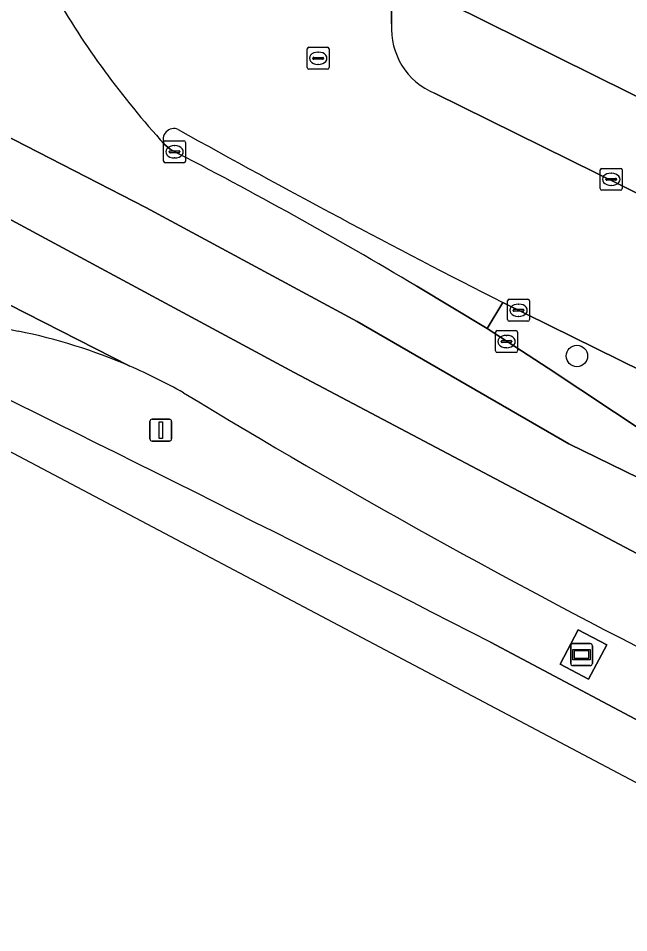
# Model space of a CAD drawing. Extents: x 160349 to 161355, y 381727 to 382854.
# Drawn here: x 160425.03 to 160452.91, y 381988.03 to 382029.78 of the extents above; entities that cross this region are included whole.
import ezdxf

# ---------------------------------------------------------------- set-up
doc = ezdxf.new("R2010")
doc.units = 0
for name, color, linetype in [('IMGEO_Berm_groen', 7, 'Continuous'), ('IMGEO_Boom', 7, 'Continuous'), ('IMGEO_Erf', 7, 'Continuous'), ('IMGEO_Kolk', 7, 'Continuous'), ('IMGEO_Lichtmast', 7, 'Continuous'), ('IMGEO_Reclamebord', 7, 'Continuous'), ('IMGEO_Rijbaan_lokaal_open', 7, 'Continuous'), ('IMGEO_Rijbaan_regionaal_gesloten', 7, 'Continuous'), ('IMGEO_Rioolput', 7, 'Continuous'), ('IMGEO_Verkeerseiland_open', 7, 'Continuous'), ('IMGEO_Voetpad_open', 7, 'Continuous')]:
    doc.layers.add(name, color=color, linetype=linetype)

msp = doc.modelspace()

# ---------------------------------------------------------------- linework, layer by layer
at = {"layer": 'IMGEO_Berm_groen'}
for points in [[(160481.251, 382000), (160447.16, 382016.805), (160446.448, 382015.625), (160449.235, 382013.814), (160456.78, 382008.796)], [(160446.592, 382001.291), (160449.024, 382000), (160498.82, 381973.569), (160500, 381972.943), (160505.14, 381970.214)]]:
    msp.add_lwpolyline(points, dxfattribs=at)
msp.add_lwpolyline([(160451.076, 381999.612), (160449.777, 382000.298), (160450.603, 382001.861), (160451.902, 382001.175)], close=True, dxfattribs=at)
for centre, radius, start, end in [((159845.315, 380834.09), 1312.97, 62.74499, 65.561991), ((160432.901, 382054.668), 39.955, 247.135, 258.6343), ((160419.991, 381990.48), 25.519, 66.6106, 78.6173), ((160420.102, 381990.69), 25.282, 60.4611, 66.6527), ((160611.235, 382307.927), 345.094, 238.81918, 243.16352)]:
    msp.add_arc(centre, radius, start, end, dxfattribs=at)
at = {"layer": 'IMGEO_Boom'}
msp.add_circle((160450.539, 382014.365), 0.489, dxfattribs=at)
at = {"layer": 'IMGEO_Erf'}
msp.add_lwpolyline([(160426.477, 382041.501), (160435.106, 382037.409), (160442.897, 382033.686), (160444.03, 382033.206), (160443.07, 382031.277), (160459.519, 382023.117), (160498.2, 382004.121), (160498.363, 382004.454), (160500, 382003.585), (160500.339, 382003.405), (160500.202, 382003.127), (160506.018, 382000.266), (160508.456, 381999.148)], dxfattribs=at)
at = {"layer": 'IMGEO_Kolk'}
for p, q in [((160431.663, 382023.263), (160431.663, 382024.115)), ((160431.738, 382024.189), (160432.59, 382024.189)), ((160432.151, 382023.969), (160432.176, 382023.969)), ((160432.664, 382024.115), (160432.664, 382023.263)), ((160431.922, 382023.683), (160431.922, 382023.695)), ((160432.36, 382023.646), (160431.962, 382023.646)), ((160431.965, 382023.732), (160432.363, 382023.732)), ((160432.406, 382023.695), (160432.406, 382023.683)), ((160432.59, 382023.189), (160431.738, 382023.189)), ((160432.174, 382023.409), (160432.149, 382023.409)), ((160451.609, 382022.005), (160451.609, 382022.857)), ((160451.684, 382022.931), (160452.536, 382022.931)), ((160452.097, 382022.711), (160452.122, 382022.711)), ((160452.61, 382022.857), (160452.61, 382022.005)), ((160451.868, 382022.425), (160451.868, 382022.437)), ((160452.306, 382022.388), (160451.908, 382022.388)), ((160451.911, 382022.474), (160452.309, 382022.474)), ((160452.352, 382022.437), (160452.352, 382022.425)), ((160452.536, 382021.931), (160451.684, 382021.931)), ((160452.12, 382022.151), (160452.095, 382022.151)), ((160447.373, 382016.026), (160447.373, 382016.878)), ((160447.448, 382016.952), (160448.3, 382016.952)), ((160448.374, 382016.878), (160448.374, 382016.026)), ((160447.632, 382016.446), (160447.632, 382016.458)), ((160448.07, 382016.409), (160447.672, 382016.409)), ((160447.675, 382016.495), (160448.073, 382016.495)), ((160447.861, 382016.732), (160447.886, 382016.732)), ((160448.116, 382016.458), (160448.116, 382016.446)), ((160447.884, 382016.172), (160447.859, 382016.172)), ((160448.3, 382015.952), (160447.448, 382015.952)), ((160446.825, 382014.598), (160446.825, 382015.45)), ((160446.9, 382015.524), (160447.752, 382015.524)), ((160447.313, 382015.304), (160447.338, 382015.304)), ((160447.826, 382015.45), (160447.826, 382014.598)), ((160447.084, 382015.018), (160447.084, 382015.03)), ((160447.522, 382014.981), (160447.124, 382014.981)), ((160447.127, 382015.067), (160447.525, 382015.067)), ((160447.336, 382014.744), (160447.311, 382014.744)), ((160447.568, 382015.03), (160447.568, 382015.018)), ((160447.752, 382014.524), (160446.9, 382014.524))]:
    msp.add_line(p, q, dxfattribs=at)
for points in [[(160431.663, 382023.263), (160431.663, 382024.115)], [(160431.738, 382024.189), (160432.59, 382024.189)], [(160432.664, 382024.115), (160432.664, 382023.263)], [(160432.59, 382023.189), (160431.738, 382023.189)], [(160451.609, 382022.005), (160451.609, 382022.857)], [(160451.684, 382022.931), (160452.536, 382022.931)], [(160452.61, 382022.857), (160452.61, 382022.005)], [(160452.536, 382021.931), (160451.684, 382021.931)], [(160447.373, 382016.026), (160447.373, 382016.878)], [(160447.448, 382016.952), (160448.3, 382016.952)], [(160448.374, 382016.878), (160448.374, 382016.026)], [(160448.3, 382015.952), (160447.448, 382015.952)], [(160446.825, 382014.598), (160446.825, 382015.45)], [(160446.9, 382015.524), (160447.752, 382015.524)], [(160447.826, 382015.45), (160447.826, 382014.598)], [(160447.752, 382014.524), (160446.9, 382014.524)]]:
    msp.add_lwpolyline(points, dxfattribs=at)
for centre, radius, start, end in [((160431.74, 382024.113), 0.0765, 91.552, 178.448), ((160431.74, 382024.113), 0.0765, 91.552, 178.448), ((160432.588, 382024.113), 0.0765, 1.552, 88.448), ((160432.588, 382024.113), 0.0765, 1.552, 88.448), ((160431.962, 382023.692), 0.0403, 85.8775, 175.7526), ((160431.959, 382023.682), 0.0366, 178.938, 274.7102), ((160432.363, 382023.689), 0.043, 264.8664, 352.4533), ((160432.367, 382023.694), 0.0386, 1.7309, 96.639), ((160431.74, 382023.265), 0.0765, 181.552, 268.448), ((160431.74, 382023.265), 0.0765, 181.552, 268.448), ((160432.588, 382023.265), 0.0765, 271.552, 358.448), ((160432.588, 382023.265), 0.0765, 271.552, 358.448), ((160451.686, 382022.855), 0.0765, 91.552, 178.448), ((160451.686, 382022.855), 0.0765, 91.552, 178.448), ((160452.534, 382022.855), 0.0765, 1.552, 88.448), ((160452.534, 382022.855), 0.0765, 1.552, 88.448), ((160451.908, 382022.434), 0.0403, 85.8775, 175.7526), ((160451.905, 382022.424), 0.0366, 178.938, 274.7102), ((160452.309, 382022.431), 0.043, 264.8664, 352.4533), ((160452.313, 382022.436), 0.0386, 1.7309, 96.639), ((160451.686, 382022.007), 0.0765, 181.552, 268.448), ((160451.686, 382022.007), 0.0765, 181.552, 268.448), ((160452.534, 382022.007), 0.0765, 271.552, 358.448), ((160452.534, 382022.007), 0.0765, 271.552, 358.448), ((160447.45, 382016.876), 0.0765, 91.552, 178.448), ((160447.45, 382016.876), 0.0765, 91.552, 178.448), ((160448.298, 382016.876), 0.0765, 1.552, 88.448), ((160448.298, 382016.876), 0.0765, 1.552, 88.448), ((160447.672, 382016.455), 0.0403, 85.8775, 175.7526), ((160447.669, 382016.445), 0.0366, 178.938, 274.7102), ((160448.073, 382016.452), 0.043, 264.8664, 352.4533), ((160448.077, 382016.457), 0.0386, 1.7309, 96.639), ((160447.45, 382016.028), 0.0765, 181.552, 268.448), ((160447.45, 382016.028), 0.0765, 181.552, 268.448), ((160448.298, 382016.028), 0.0765, 271.552, 358.448), ((160448.298, 382016.028), 0.0765, 271.552, 358.448), ((160446.902, 382015.448), 0.0765, 91.552, 178.448), ((160446.902, 382015.448), 0.0765, 91.552, 178.448), ((160447.75, 382015.448), 0.0765, 1.552, 88.448), ((160447.75, 382015.448), 0.0765, 1.552, 88.448), ((160447.124, 382015.027), 0.0403, 85.8775, 175.7526), ((160447.121, 382015.017), 0.0366, 178.938, 274.7102), ((160447.525, 382015.024), 0.043, 264.8664, 352.4533), ((160447.529, 382015.029), 0.0386, 1.7309, 96.639), ((160446.902, 382014.6), 0.0765, 181.552, 268.448), ((160446.902, 382014.6), 0.0765, 181.552, 268.448), ((160447.75, 382014.6), 0.0765, 271.552, 358.448), ((160447.75, 382014.6), 0.0765, 271.552, 358.448)]:
    msp.add_arc(centre, radius, start, end, dxfattribs=at)
for centre, major_axis, ratio, start_param, end_param in [((160432.15, 382023.689), (-0.387, 0.002), 0.722429, 4.712389, 7.853982), ((160432.175, 382023.689), (-0.39, 0.002), 0.717154, 1.570796, 4.712389), ((160452.096, 382022.431), (-0.387, 0.002), 0.722429, 4.712389, 7.853982), ((160452.121, 382022.431), (-0.39, 0.002), 0.717154, 1.570796, 4.712389), ((160447.86, 382016.452), (-0.387, 0.002), 0.722429, 4.712389, 7.853982), ((160447.885, 382016.452), (-0.39, 0.002), 0.717154, 1.570796, 4.712389), ((160447.312, 382015.024), (-0.387, 0.002), 0.722429, 4.712389, 7.853982), ((160447.337, 382015.024), (-0.39, 0.002), 0.717154, 1.570796, 4.712389)]:
    msp.add_ellipse(centre, major_axis=major_axis, ratio=ratio, start_param=start_param, end_param=end_param, dxfattribs=at)
at = {"layer": 'IMGEO_Lichtmast'}
for p, q in [((160431.14, 382011.478), (160431.93, 382011.478)), ((160431.93, 382011.478), (160431.14, 382011.478)), ((160431.04, 382010.578), (160431.04, 382011.378)), ((160431.04, 382011.378), (160431.04, 382010.578)), ((160432.03, 382011.378), (160432.03, 382010.578)), ((160432.03, 382010.578), (160432.03, 382011.378)), ((160431.93, 382010.478), (160431.14, 382010.478)), ((160431.14, 382010.478), (160431.93, 382010.478))]:
    msp.add_line(p, q, dxfattribs=at)
msp.add_lwpolyline([(160431.46, 382011.353), (160431.61, 382011.353), (160431.61, 382010.603), (160431.46, 382010.603), (160431.46, 382011.353)], dxfattribs=at)
for centre, start, end in [((160431.14, 382011.378), 90, 180), ((160431.14, 382011.378), 90, 180), ((160431.93, 382011.378), 0, 90), ((160431.93, 382011.378), 360, 90), ((160431.14, 382010.578), 180, 270), ((160431.14, 382010.578), 180, 270), ((160431.93, 382010.578), 270, 0), ((160431.93, 382010.578), 270, 0)]:
    msp.add_arc(centre, 0.1, start, end, dxfattribs=at)
at = {"layer": 'IMGEO_Reclamebord'}
for p, q in [((160450.256, 382000.329), (160450.256, 382001.129)), ((160450.256, 382001.129), (160450.256, 382000.329)), ((160450.356, 382001.229), (160451.146, 382001.229)), ((160451.146, 382001.229), (160450.356, 382001.229)), ((160451.246, 382001.129), (160451.246, 382000.329)), ((160451.246, 382000.329), (160451.246, 382001.129)), ((160451.146, 382000.229), (160450.356, 382000.229)), ((160450.356, 382000.229), (160451.146, 382000.229))]:
    msp.add_line(p, q, dxfattribs=at)
for points in [[(160450.357, 382000.961), (160451.145, 382000.961), (160451.145, 382000.497), (160450.357, 382000.497), (160450.357, 382000.961)], [(160450.422, 382000.896), (160450.422, 382000.562), (160451.08, 382000.562), (160451.08, 382000.896), (160450.422, 382000.896)]]:
    msp.add_lwpolyline(points, dxfattribs=at)
for centre, start, end in [((160450.356, 382001.129), 90, 180), ((160450.356, 382001.129), 90, 180), ((160451.146, 382001.129), 0, 90), ((160451.146, 382001.129), 360, 90), ((160450.356, 382000.329), 180, 270), ((160450.356, 382000.329), 180, 270), ((160451.146, 382000.329), 270, 0), ((160451.146, 382000.329), 270, 0)]:
    msp.add_arc(centre, 0.1, start, end, dxfattribs=at)
at = {"layer": 'IMGEO_Rijbaan_lokaal_open'}
for points in [[(160442.072, 382029.527), (160442.058, 382031.018), (160442.3, 382033.336)], [(160504.52, 381996.501), (160444.04, 382026.363)], [(160447.16, 382016.805), (160481.251, 382000), (160498.999, 381991.333), (160504.347, 381988.735), (160506.618, 381993.385)]]:
    msp.add_lwpolyline(points, dxfattribs=at)
for centre, radius, start, end in [((160461.344, 382051.063), 40.116, 210.0284, 222.3455), ((160445.282, 382029.329), 3.216, 176.4769, 247.2862), ((160432.132, 382024.259), 0.49, 65.9143, 206.4598), ((160641.294, 382399.006), 428.679, 240.82648, 243.07228)]:
    msp.add_arc(centre, radius, start, end, dxfattribs=at)
at = {"layer": 'IMGEO_Rijbaan_regionaal_gesloten'}
for points in [[(160412.782, 382034.014), (160404.394, 382038.24), (160398.262, 382041.329), (160396.805, 382042.083), (160375.279, 382052.9), (160373.577, 382050.173), (160389.625, 382042.303), (160416.645, 382028.442), (160430.85, 382021.147), (160440.51, 382015.937), (160450.169, 382010.348), (160470.66, 382000.348), (160470.966, 382000.2)], [(160611.254, 381931.265), (160541.611, 381965.496), (160533.77, 381969.346), (160504.124, 381983.908), (160500, 381985.934), (160471.374, 382000), (160471.23, 382000.07), (160470.966, 382000.2), (160470.66, 382000.348), (160450.169, 382010.348), (160440.51, 382015.937), (160430.85, 382021.147), (160416.645, 382028.442), (160389.625, 382042.303), (160373.577, 382050.173), (160371.881, 382047.489), (160375.217, 382045.862), (160386.708, 382039.893), (160421.758, 382022.143), (160437.621, 382013.617), (160463.286, 382000.069), (160480.616, 381991.543), (160502.506, 381980.754), (160574.526, 381945.414)], [(160371.881, 382047.489), (160369.958, 382044.494), (160397.817, 382030.359), (160430.121, 382013.902)], [(160455.444, 382000), (160500, 381978.108), (160500.917, 381977.657), (160539.534, 381958.684), (160573.257, 381942.368), (160602.469, 381927.781), (160631.431, 381913.742), (160643.255, 381908.186), (160644.778, 381911.361), (160621.946, 381922.116), (160603.508, 381931.151), (160574.526, 381945.414), (160502.506, 381980.754), (160480.616, 381991.543), (160463.286, 382000.069), (160437.621, 382013.617), (160421.758, 382022.143), (160386.708, 382039.893), (160375.217, 382045.862), (160371.881, 382047.489)], [(160430.121, 382013.902), (160397.817, 382030.359), (160369.958, 382044.494)], [(160388.502, 382029.431), (160386.929, 382030.144), (160366.707, 382039.047), (160365.751, 382037.141), (160419.184, 382012.886), (160466.234, 381988.022), (160504.185, 381969.247), (160520.062, 381961.392), (160640.692, 381901.715)], [(160431.963, 382023.801), (160431.694, 382024.041)], [(160456.78, 382008.796), (160449.235, 382013.814), (160446.448, 382015.625), (160443.222, 382017.551)], [(160505.14, 381970.214), (160500, 381972.943), (160498.82, 381973.569), (160449.024, 382000), (160446.592, 382001.291)]]:
    msp.add_lwpolyline(points, dxfattribs=at)
for centre, radius, start, end in [((160461.344, 382051.063), 40.116, 210.0284, 222.3455), ((159845.315, 380834.09), 1312.97, 62.74499, 65.561991), ((160334.295, 381834.593), 212.929, 59.23203, 62.69766), ((160432.901, 382054.668), 39.955, 247.135, 258.6343), ((160419.991, 381990.48), 25.519, 66.6106, 78.6173), ((160420.102, 381990.69), 25.282, 60.4611, 66.6527), ((160611.235, 382307.927), 345.094, 238.81918, 243.16352)]:
    msp.add_arc(centre, radius, start, end, dxfattribs=at)
at = {"layer": 'IMGEO_Rioolput'}
for p, q in [((160438.223, 382027.532), (160438.223, 382028.384)), ((160438.298, 382028.458), (160439.15, 382028.458)), ((160438.711, 382028.238), (160438.736, 382028.238)), ((160439.224, 382028.384), (160439.224, 382027.532)), ((160438.482, 382027.952), (160438.482, 382027.964)), ((160438.92, 382027.915), (160438.522, 382027.915)), ((160438.525, 382028.001), (160438.923, 382028.001)), ((160438.966, 382027.964), (160438.966, 382027.952)), ((160439.15, 382027.458), (160438.298, 382027.458)), ((160438.734, 382027.678), (160438.709, 382027.678))]:
    msp.add_line(p, q, dxfattribs=at)
for points in [[(160438.223, 382027.532), (160438.223, 382028.384)], [(160438.298, 382028.458), (160439.15, 382028.458)], [(160439.224, 382028.384), (160439.224, 382027.532)], [(160439.15, 382027.458), (160438.298, 382027.458)]]:
    msp.add_lwpolyline(points, dxfattribs=at)
for centre, radius, start, end in [((160438.3, 382028.382), 0.0765, 91.552, 178.448), ((160438.3, 382028.382), 0.0765, 91.552, 178.448), ((160439.148, 382028.382), 0.0765, 1.552, 88.448), ((160439.148, 382028.382), 0.0765, 1.552, 88.448), ((160438.522, 382027.961), 0.0403, 85.8775, 175.7526), ((160438.519, 382027.951), 0.0366, 178.938, 274.7102), ((160438.923, 382027.958), 0.043, 264.8664, 352.4533), ((160438.927, 382027.963), 0.0386, 1.7309, 96.639), ((160438.3, 382027.534), 0.0765, 181.552, 268.448), ((160438.3, 382027.534), 0.0765, 181.552, 268.448), ((160439.148, 382027.534), 0.0765, 271.552, 358.448), ((160439.148, 382027.534), 0.0765, 271.552, 358.448)]:
    msp.add_arc(centre, radius, start, end, dxfattribs=at)
for centre, major_axis, ratio, start_param, end_param in [((160438.71, 382027.958), (-0.387, 0.002), 0.722429, 4.712389, 7.853982), ((160438.735, 382027.958), (-0.39, 0.002), 0.717154, 1.570796, 4.712389)]:
    msp.add_ellipse(centre, major_axis=major_axis, ratio=ratio, start_param=start_param, end_param=end_param, dxfattribs=at)
at = {"layer": 'IMGEO_Verkeerseiland_open'}
for points in [[(160431.694, 382024.041), (160431.963, 382023.801)], [(160443.222, 382017.551), (160446.448, 382015.625), (160447.16, 382016.805)]]:
    msp.add_lwpolyline(points, dxfattribs=at)
for centre, radius, start, end in [((160432.132, 382024.259), 0.49, 65.9143, 206.4598), ((160641.294, 382399.006), 428.679, 240.82648, 243.07228), ((160334.295, 381834.593), 212.929, 59.23203, 62.69766)]:
    msp.add_arc(centre, radius, start, end, dxfattribs=at)
at = {"layer": 'IMGEO_Voetpad_open'}
for points in [[(160514.813, 381996.196), (160508.456, 381999.148), (160506.018, 382000.266), (160500.202, 382003.127), (160500, 382003.227), (160498.2, 382004.121), (160459.519, 382023.117), (160443.07, 382031.277), (160444.03, 382033.206), (160442.897, 382033.686)], [(160442.3, 382033.336), (160442.058, 382031.018), (160442.072, 382029.527)], [(160444.04, 382026.363), (160504.52, 381996.501)]]:
    msp.add_lwpolyline(points, dxfattribs=at)
msp.add_lwpolyline([(160449.777, 382000.298), (160451.076, 381999.612), (160451.902, 382001.175), (160450.603, 382001.861)], close=True, dxfattribs=at)
msp.add_arc((160445.282, 382029.329), 3.216, 176.4769, 247.2862, dxfattribs=at)

doc.saveas('drawing.dxf')
